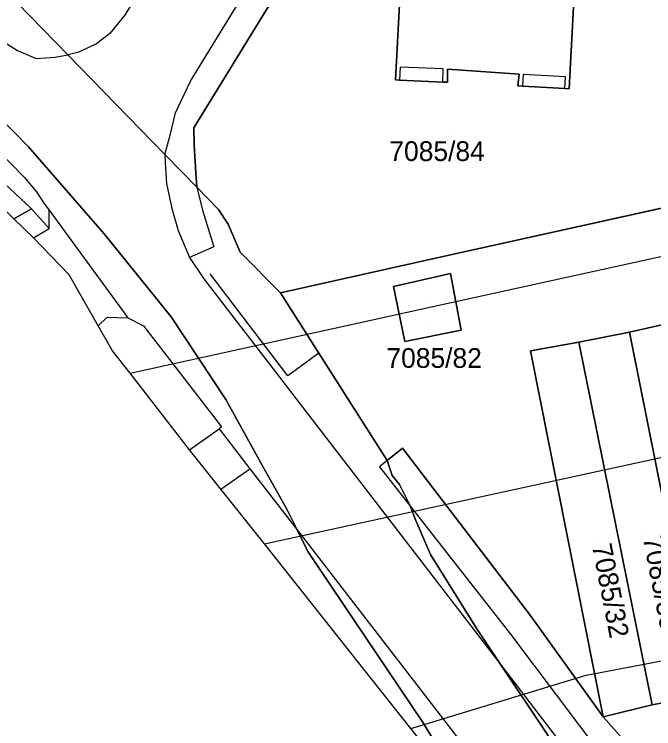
# Model space of a CAD drawing. Extents: x -266199 to -261993, y -1239047 to -1235108.
# Drawn here: x -263923.3 to -263858.6, y -1236784.3 to -1236712 of the extents above; entities that cross this region are included whole.
import ezdxf

# ---------------------------------------------------------------- set-up
doc = ezdxf.new("R2010")
doc.units = 0
for name, color, linetype in [('body_kn', 7, 'Continuous'), ('kladpar_druhypozemkov', 7, 'Continuous'), ('kladpar_hranice', 7, 'Continuous'), ('kladpar_parcelnecisla', 7, 'Continuous'), ('kladpar_plochy', 7, 'Continuous'), ('kladpar_sipky', 7, 'Continuous'), ('linie', 7, 'Continuous'), ('zappar_hrandruhpozemk', 7, 'Continuous'), ('zuob_linie', 7, 'Continuous'), ('zuob_plochy', 7, 'Continuous')]:
    doc.layers.add(name, color=color, linetype=linetype)

msp = doc.modelspace()

# ---------------------------------------------------------------- linework, layer by layer
at = {"layer": 'body_kn'}
for p, q in [((-263912.16, -1236712.08), (-263912.16, -1236712.08)), ((-263913.64, -1236713.89), (-263913.64, -1236713.89)), ((-263914.99, -1236714.93), (-263914.99, -1236714.93)), ((-263923.01, -1236715.61), (-263923.01, -1236715.61)), ((-263921.11, -1236716.43), (-263921.11, -1236716.43)), ((-263919.19, -1236716.31), (-263919.19, -1236716.31)), ((-263917.91, -1236716.05), (-263917.91, -1236716.05)), ((-263916.91, -1236715.84), (-263916.91, -1236715.84)), ((-263884.26, -1236717.3), (-263884.26, -1236717.3)), ((-263879.88, -1236717.49), (-263879.88, -1236717.49)), ((-263879.45, -1236717.51), (-263879.45, -1236717.51)), ((-263884.73, -1236718.58), (-263884.73, -1236718.58)), ((-263884.3, -1236718.61), (-263884.3, -1236718.61)), ((-263872.21, -1236718.01), (-263872.21, -1236718.01)), ((-263871.79, -1236718.04), (-263871.79, -1236718.04)), ((-263867.5, -1236718.29), (-263867.5, -1236718.29)), ((-263905.48, -1236718.72), (-263905.48, -1236718.72)), ((-263879.94, -1236718.81), (-263879.94, -1236718.81)), ((-263879.94, -1236718.81), (-263879.94, -1236718.81)), ((-263879.45, -1236718.81), (-263879.45, -1236718.81)), ((-263872.33, -1236719.19), (-263872.33, -1236719.19)), ((-263871.87, -1236719.23), (-263871.87, -1236719.23)), ((-263867.58, -1236719.46), (-263867.58, -1236719.46)), ((-263867.58, -1236719.46), (-263867.58, -1236719.46)), ((-263867.14, -1236719.49), (-263867.14, -1236719.49)), ((-263903.61, -1236720.93), (-263903.61, -1236720.93)), ((-263907.01, -1236721.93), (-263907.01, -1236721.93)), ((-263905.14, -1236723.46), (-263905.14, -1236723.46)), ((-263907.53, -1236724.19), (-263907.53, -1236724.19)), ((-263905.1, -1236725.17), (-263905.1, -1236725.17)), ((-263921.88, -1236725.38), (-263921.88, -1236725.38)), ((-263908.09, -1236726.14), (-263908.09, -1236726.14)), ((-263908.09, -1236726.14), (-263908.09, -1236726.14)), ((-263908.04, -1236726.96), (-263908.04, -1236726.96)), ((-263904.94, -1236728.02), (-263904.94, -1236728.02)), ((-263922.35, -1236728.44), (-263922.35, -1236728.44)), ((-263907.91, -1236729.08), (-263907.91, -1236729.08)), ((-263904.86, -1236729.46), (-263904.86, -1236729.46)), ((-263904.86, -1236729.46), (-263904.86, -1236729.46)), ((-263921.1, -1236729.93), (-263921.1, -1236729.93)), ((-263921.58, -1236731.65), (-263921.58, -1236731.65)), ((-263921.58, -1236731.65), (-263921.58, -1236731.65)), ((-263920.34, -1236731.07), (-263920.34, -1236731.07)), ((-263907.39, -1236731.63), (-263907.39, -1236731.63)), ((-263919.79, -1236731.77), (-263919.79, -1236731.77)), ((-263919.79, -1236731.77), (-263919.79, -1236731.77)), ((-263904.26, -1236731.79), (-263904.26, -1236731.79)), ((-263902.65, -1236731.73), (-263902.65, -1236731.73)), ((-263919.8, -1236733.63), (-263919.8, -1236733.63)), ((-263919.8, -1236733.63), (-263919.8, -1236733.63)), ((-263906.74, -1236733.83), (-263906.74, -1236733.83)), ((-263901.68, -1236733.21), (-263901.68, -1236733.21)), ((-263921.39, -1236734.57), (-263921.39, -1236734.57)), ((-263921.39, -1236734.57), (-263921.39, -1236734.57)), ((-263914.23, -1236734.19), (-263914.23, -1236734.19)), ((-263903.12, -1236735.49), (-263903.12, -1236735.49)), ((-263900.45, -1236736.03), (-263900.45, -1236736.03)), ((-263905.6, -1236736.56), (-263905.6, -1236736.56)), ((-263880.06, -1236736.5), (-263880.06, -1236736.5)), ((-263879.14, -1236738.2), (-263879.14, -1236738.2)), ((-263917.78, -1236738.33), (-263917.78, -1236738.33)), ((-263904.13, -1236738.72), (-263904.13, -1236738.72)), ((-263903.49, -1236738.22), (-263903.49, -1236738.22)), ((-263884.94, -1236739.52), (-263884.94, -1236739.52)), ((-263884.94, -1236739.52), (-263884.94, -1236739.52)), ((-263903.11, -1236740.05), (-263903.11, -1236740.05)), ((-263896.38, -1236740.14), (-263896.38, -1236740.14)), ((-263881.53, -1236741.66), (-263881.53, -1236741.66)), ((-263881.53, -1236741.66), (-263881.53, -1236741.66)), ((-263913.92, -1236742.62), (-263913.92, -1236742.62)), ((-263911.83, -1236742.67), (-263911.83, -1236742.67)), ((-263907.43, -1236742.59), (-263907.43, -1236742.59)), ((-263914.83, -1236743.48), (-263914.83, -1236743.48)), ((-263914.83, -1236743.48), (-263914.83, -1236743.48)), ((-263910.25, -1236743.49), (-263910.25, -1236743.49)), ((-263878.08, -1236743.92), (-263878.08, -1236743.92)), ((-263861.02, -1236744.13), (-263861.02, -1236744.13)), ((-263861.02, -1236744.13), (-263861.02, -1236744.13)), ((-263883.78, -1236745.07), (-263883.78, -1236745.07)), ((-263866.16, -1236745.14), (-263866.16, -1236745.14)), ((-263866.16, -1236745.14), (-263866.16, -1236745.14)), ((-263913.37, -1236746.01), (-263913.37, -1236746.01)), ((-263871.04, -1236746.03), (-263871.04, -1236746.03)), ((-263871.04, -1236746.03), (-263871.04, -1236746.03)), ((-263892.49, -1236746.25), (-263892.49, -1236746.25)), ((-263892.49, -1236746.25), (-263892.49, -1236746.25)), ((-263911.59, -1236748.3), (-263911.59, -1236748.3)), ((-263911.59, -1236748.3), (-263911.59, -1236748.3)), ((-263895.61, -1236748.56), (-263895.61, -1236748.56)), ((-263901.9, -1236750.95), (-263901.9, -1236750.95)), ((-263902.59, -1236753.92), (-263902.59, -1236753.92)), ((-263902.36, -1236753.73), (-263902.36, -1236753.73)), ((-263905.59, -1236756.04), (-263905.59, -1236756.04)), ((-263905.59, -1236756.04), (-263905.59, -1236756.04)), ((-263884.02, -1236755.88), (-263884.02, -1236755.88)), ((-263885.56, -1236757.13), (-263885.56, -1236757.13)), ((-263885.56, -1236757.13), (-263885.56, -1236757.13)), ((-263899.47, -1236757.96), (-263899.47, -1236757.96)), ((-263898.16, -1236757.74), (-263898.16, -1236757.74)), ((-263886.34, -1236757.76), (-263886.34, -1236757.76)), ((-263885.06, -1236758.63), (-263885.06, -1236758.63)), ((-263885.06, -1236758.63), (-263885.06, -1236758.63)), ((-263884.31, -1236759.57), (-263884.31, -1236759.57)), ((-263902.4, -1236760.03), (-263902.4, -1236760.03)), ((-263902.4, -1236760.03), (-263902.4, -1236760.03)), ((-263895.72, -1236762.04), (-263895.72, -1236762.04)), ((-263883.19, -1236761.79), (-263883.19, -1236761.79)), ((-263883.19, -1236761.79), (-263883.19, -1236761.79)), ((-263882.75, -1236762.98), (-263882.75, -1236762.98)), ((-263894.69, -1236764.14), (-263894.69, -1236764.14)), ((-263894.69, -1236764.14), (-263894.69, -1236764.14)), ((-263898, -1236765.57), (-263898, -1236765.57)), ((-263898, -1236765.57), (-263898, -1236765.57)), ((-263896.29, -1236765.2), (-263896.29, -1236765.2)), ((-263893.61, -1236766.35), (-263893.61, -1236766.35)), ((-263881.19, -1236766.63), (-263881.19, -1236766.63)), ((-263871.08, -1236772.77), (-263871.08, -1236772.77)), ((-263876.49, -1236774.15), (-263876.49, -1236774.15)), ((-263873.08, -1236774.71), (-263873.08, -1236774.71)), ((-263874.06, -1236777.81), (-263874.06, -1236777.81)), ((-263874.06, -1236777.81), (-263874.06, -1236777.81)), ((-263887.81, -1236778.4), (-263887.81, -1236778.4)), ((-263865.4, -1236778.86), (-263865.4, -1236778.86)), ((-263865.4, -1236778.86), (-263865.4, -1236778.86)), ((-263858.73, -1236781.87), (-263858.73, -1236781.87)), ((-263858.73, -1236781.87), (-263858.73, -1236781.87)), ((-263881.97, -1236783.58), (-263881.97, -1236783.58)), ((-263863.67, -1236783.08), (-263863.67, -1236783.08)), ((-263863.67, -1236783.08), (-263863.67, -1236783.08)), ((-263883.16, -1236784.25), (-263883.16, -1236784.25)), ((-263883.16, -1236784.25), (-263883.16, -1236784.25)), ((-263882.14, -1236783.94), (-263882.14, -1236783.94))]:
    msp.add_line(p, q, dxfattribs=at)
at = {"layer": 'kladpar_druhypozemkov'}
for p, q in [((-263879.37, -1236724.07), (-263879.37, -1236724.07)), ((-263881.65, -1236740.62), (-263881.65, -1236740.62)), ((-263859.72, -1236764.24), (-263859.72, -1236764.24)), ((-263864.79, -1236765.04), (-263864.79, -1236765.04)), ((-263873.7, -1236772.58), (-263873.7, -1236772.58)), ((-263872.46, -1236778.24), (-263872.46, -1236778.24))]:
    msp.add_line(p, q, dxfattribs=at)
at = {"layer": 'kladpar_hranice'}
for p, q in [((-263866.3, -1236703.49), (-263867.14, -1236719.49)), ((-263879.94, -1236718.81), (-263879.45, -1236718.81)), ((-263853.65, -1236780.89), (-263861.02, -1236744.13)), ((-263858.73, -1236781.87), (-263866.16, -1236745.14)), ((-263885.06, -1236758.63), (-263885.56, -1236757.13))]:
    msp.add_line(p, q, dxfattribs=at)
for points in [[(-263876.36, -1236792.79), (-263881.97, -1236783.58), (-263893.61, -1236766.35), (-263894.69, -1236764.14), (-263895.72, -1236762.04), (-263898.16, -1236757.74), (-263901.9, -1236750.95), (-263907.43, -1236742.59), (-263914.23, -1236734.19), (-263921.88, -1236725.38), (-263933.99, -1236713.05), (-263940.04, -1236708.05), (-263955.59, -1236695.48), (-263968.42, -1236685.82), (-263985.26, -1236675.15), (-264000.86, -1236664.98), (-264006.59, -1236661.26), (-264023.26, -1236647.47), (-264034.09, -1236634.19), (-264030.77, -1236628.22), (-264029.72, -1236626.33)], [(-264034.09, -1236634.19), (-264023.26, -1236647.47), (-264006.59, -1236661.26), (-264000.86, -1236664.98), (-263985.26, -1236675.15), (-263968.42, -1236685.82), (-263955.59, -1236695.48), (-263940.04, -1236708.05), (-263933.99, -1236713.05), (-263921.88, -1236725.38), (-263914.23, -1236734.19), (-263907.43, -1236742.59), (-263901.9, -1236750.95), (-263898.16, -1236757.74), (-263895.72, -1236762.04), (-263894.69, -1236764.14), (-263893.61, -1236766.35), (-263881.97, -1236783.58), (-263876.36, -1236792.79)], [(-263876.36, -1236792.79), (-263883.16, -1236784.25), (-263887.81, -1236778.4), (-263898, -1236765.57), (-263902.4, -1236760.03), (-263905.59, -1236756.04), (-263911.59, -1236748.3), (-263913.37, -1236746.01), (-263914.83, -1236743.48), (-263917.78, -1236738.33), (-263921.39, -1236734.57), (-263923.38, -1236732.67), (-263921.58, -1236731.65), (-263940.7, -1236713.75), (-263972.66, -1236689.22), (-263973.88, -1236691.05), (-263987.33, -1236682.33), (-264002.89, -1236671.92), (-264012.19, -1236664.95), (-264016.56, -1236661.67), (-264018.88, -1236659.83), (-264035.99, -1236644.25), (-264036.82, -1236640.18)], [(-263904.86, -1236729.46), (-263908.09, -1236726.14), (-263917.91, -1236716.05), (-263923.04, -1236710.78), (-263923.29, -1236710.52), (-263921.9, -1236710.55), (-263921.23, -1236710.63), (-263919.11, -1236710.47), (-263917.06, -1236709.96), (-263915.17, -1236709.09), (-263913.39, -1236707.91), (-263911.82, -1236706.53), (-263910.39, -1236704.98), (-263909.14, -1236703.32), (-263908.36, -1236702.07), (-263890.32, -1236673.01), (-263892.04, -1236671.93), (-263890.61, -1236669.9)], [(-263960.25, -1236680.78), (-263961.41, -1236681.6), (-263961.71, -1236681.86), (-263956.59, -1236685.49), (-263948.3, -1236691.93), (-263930.83, -1236707.01), (-263929.17, -1236708.3), (-263927.37, -1236709.38), (-263923.29, -1236710.52), (-263923.04, -1236710.78), (-263917.91, -1236716.05), (-263908.09, -1236726.14), (-263904.86, -1236729.46), (-263902.65, -1236731.73), (-263901.68, -1236733.21), (-263900.45, -1236736.03), (-263896.38, -1236740.14), (-263892.49, -1236746.25), (-263885.56, -1236757.13)], [(-263867.14, -1236719.49), (-263866.3, -1236703.49), (-263866.14, -1236693.66), (-263865.63, -1236691.67), (-263864.48, -1236689.84), (-263854.37, -1236687.3), (-263856.74, -1236731.36)], [(-263884.73, -1236718.58), (-263883.86, -1236702.65), (-263883.45, -1236695.37), (-263871.53, -1236695.65), (-263870.11, -1236694.54), (-263869.95, -1236693.38), (-263870.51, -1236693.37), (-263871.57, -1236691.46), (-263864.48, -1236689.84), (-263865.63, -1236691.67), (-263866.14, -1236693.66), (-263866.3, -1236703.49)], [(-263856.74, -1236731.36), (-263880.06, -1236736.5), (-263896.38, -1236740.14), (-263900.45, -1236736.03), (-263901.68, -1236733.21), (-263902.65, -1236731.73), (-263904.86, -1236729.46), (-263904.94, -1236728.02), (-263905.1, -1236725.17), (-263905.14, -1236723.46), (-263903.61, -1236720.93), (-263888.15, -1236695.82), (-263871.57, -1236691.46), (-263870.51, -1236693.37), (-263869.95, -1236693.38), (-263870.11, -1236694.54), (-263871.53, -1236695.65), (-263883.45, -1236695.37), (-263883.86, -1236702.65), (-263884.73, -1236718.58)], [(-263888.15, -1236695.82), (-263903.61, -1236720.93), (-263905.14, -1236723.46), (-263905.1, -1236725.17), (-263904.94, -1236728.02), (-263904.86, -1236729.46)], [(-263863.67, -1236783.08), (-263871.08, -1236772.77), (-263884.02, -1236755.88), (-263885.56, -1236757.13), (-263892.49, -1236746.25), (-263896.38, -1236740.14), (-263880.06, -1236736.5), (-263856.74, -1236731.36), (-263811.47, -1236721.38), (-263768.13, -1236711.83), (-263725.61, -1236702.46), (-263719.02, -1236701.01), (-263718.15, -1236705.82), (-263716.68, -1236714), (-263714.61, -1236725.54), (-263712.34, -1236738.15)], [(-263941.67, -1236714.8), (-263940.7, -1236713.75), (-263921.58, -1236731.65), (-263923.38, -1236732.67), (-263941.67, -1236714.8)], [(-263879.45, -1236718.81), (-263879.45, -1236717.51), (-263872.21, -1236718.01), (-263872.33, -1236719.19)], [(-263872.33, -1236719.19), (-263872.21, -1236718.01), (-263879.45, -1236717.51), (-263879.45, -1236718.81)], [(-263884.73, -1236718.58), (-263884.3, -1236718.61), (-263879.94, -1236718.81)], [(-263879.45, -1236718.81), (-263879.94, -1236718.81), (-263884.3, -1236718.61), (-263884.73, -1236718.58)], [(-263872.33, -1236719.19), (-263871.87, -1236719.23), (-263867.58, -1236719.46), (-263867.14, -1236719.49)], [(-263867.14, -1236719.49), (-263867.58, -1236719.46), (-263871.87, -1236719.23), (-263872.33, -1236719.19)], [(-263879.14, -1236738.2), (-263884.94, -1236739.52), (-263883.78, -1236745.07), (-263878.08, -1236743.92), (-263879.14, -1236738.2)], [(-263884.94, -1236739.52), (-263879.14, -1236738.2), (-263878.08, -1236743.92), (-263883.78, -1236745.07), (-263884.94, -1236739.52)], [(-263856.4, -1236743.09), (-263861.02, -1236744.13), (-263866.16, -1236745.14), (-263871.04, -1236746.03), (-263863.67, -1236783.08)], [(-263861.02, -1236744.13), (-263856.4, -1236743.09), (-263849.04, -1236779.77), (-263853.65, -1236780.89)], [(-263866.16, -1236745.14), (-263861.02, -1236744.13), (-263853.65, -1236780.89), (-263858.73, -1236781.87)], [(-263871.04, -1236746.03), (-263866.16, -1236745.14), (-263858.73, -1236781.87), (-263863.67, -1236783.08), (-263871.04, -1236746.03)], [(-263885.56, -1236757.13), (-263884.02, -1236755.88), (-263871.08, -1236772.77), (-263863.67, -1236783.08), (-263858.99, -1236788.36), (-263856.84, -1236791.34)], [(-263885.56, -1236757.13), (-263885.06, -1236758.63), (-263884.31, -1236759.57), (-263883.19, -1236761.79), (-263882.75, -1236762.98), (-263881.19, -1236766.63), (-263876.49, -1236774.15), (-263874.06, -1236777.81), (-263869.37, -1236784.84), (-263868.51, -1236786.29), (-263862.79, -1236794.91), (-263843.62, -1236820.44), (-263822.9, -1236832.57), (-263804.12, -1236839.05), (-263748.03, -1236848.37), (-263745.45, -1236849.18), (-263737.14, -1236852.19), (-263733.47, -1236855.86), (-263713.69, -1236874.8)], [(-263713.69, -1236874.8), (-263733.47, -1236855.86), (-263737.14, -1236852.19), (-263745.45, -1236849.18), (-263748.03, -1236848.37), (-263804.12, -1236839.05), (-263822.9, -1236832.57), (-263843.62, -1236820.44), (-263862.79, -1236794.91), (-263868.51, -1236786.29), (-263869.37, -1236784.84), (-263874.06, -1236777.81), (-263876.49, -1236774.15), (-263881.19, -1236766.63), (-263882.75, -1236762.98), (-263883.19, -1236761.79), (-263884.31, -1236759.57), (-263885.06, -1236758.63)], [(-263863.67, -1236783.08), (-263858.73, -1236781.87), (-263853.65, -1236780.89)], [(-263856.84, -1236791.34), (-263858.99, -1236788.36), (-263863.67, -1236783.08)]]:
    msp.add_lwpolyline(points, dxfattribs=at)
at = {"layer": 'kladpar_plochy'}
for p, q in [((-263880.06, -1236736.5), (-263856.74, -1236731.36)), ((-263896.38, -1236740.14), (-263880.06, -1236736.5)), ((-263879.14, -1236738.2), (-263884.94, -1236739.52)), ((-263878.08, -1236743.92), (-263879.14, -1236738.2)), ((-263884.94, -1236739.52), (-263883.78, -1236745.07)), ((-263892.49, -1236746.25), (-263896.38, -1236740.14)), ((-263856.4, -1236743.09), (-263861.02, -1236744.13)), ((-263883.78, -1236745.07), (-263878.08, -1236743.92)), ((-263861.02, -1236744.13), (-263866.16, -1236745.14)), ((-263866.16, -1236745.14), (-263871.04, -1236746.03)), ((-263871.04, -1236746.03), (-263863.67, -1236783.08)), ((-263885.56, -1236757.13), (-263892.49, -1236746.25)), ((-263884.02, -1236755.88), (-263885.56, -1236757.13)), ((-263871.08, -1236772.77), (-263884.02, -1236755.88)), ((-263863.67, -1236783.08), (-263871.08, -1236772.77))]:
    msp.add_line(p, q, dxfattribs=at)
for points in [[(-263854.37, -1236687.3), (-263856.74, -1236731.36), (-263880.06, -1236736.5), (-263896.38, -1236740.14), (-263900.45, -1236736.03), (-263901.68, -1236733.21), (-263902.65, -1236731.73), (-263904.86, -1236729.46), (-263904.94, -1236728.02), (-263905.1, -1236725.17), (-263905.14, -1236723.46), (-263903.61, -1236720.93), (-263888.15, -1236695.82)], [(-263888.15, -1236695.82), (-263903.61, -1236720.93), (-263905.14, -1236723.46), (-263905.1, -1236725.17), (-263904.94, -1236728.02), (-263904.86, -1236729.46), (-263908.09, -1236726.14), (-263917.91, -1236716.05), (-263923.04, -1236710.78)], [(-263883.86, -1236702.65), (-263884.73, -1236718.58), (-263884.3, -1236718.61), (-263879.94, -1236718.81), (-263879.45, -1236718.81), (-263879.45, -1236717.51), (-263872.21, -1236718.01), (-263872.33, -1236719.19), (-263871.87, -1236719.23), (-263867.58, -1236719.46), (-263867.14, -1236719.49), (-263866.3, -1236703.49)], [(-263923.04, -1236710.78), (-263917.91, -1236716.05), (-263908.09, -1236726.14), (-263904.86, -1236729.46), (-263902.65, -1236731.73), (-263901.68, -1236733.21), (-263900.45, -1236736.03), (-263896.38, -1236740.14), (-263892.49, -1236746.25), (-263885.56, -1236757.13), (-263885.06, -1236758.63), (-263884.31, -1236759.57), (-263883.19, -1236761.79), (-263882.75, -1236762.98), (-263881.19, -1236766.63), (-263876.49, -1236774.15), (-263874.06, -1236777.81), (-263869.37, -1236784.84), (-263868.51, -1236786.29), (-263862.79, -1236794.91), (-263843.62, -1236820.44)], [(-263933.99, -1236713.05), (-263921.88, -1236725.38), (-263914.23, -1236734.19), (-263907.43, -1236742.59), (-263901.9, -1236750.95), (-263898.16, -1236757.74), (-263895.72, -1236762.04), (-263894.69, -1236764.14), (-263893.61, -1236766.35), (-263881.97, -1236783.58), (-263876.36, -1236792.79), (-263883.16, -1236784.25), (-263887.81, -1236778.4), (-263898, -1236765.57), (-263902.4, -1236760.03), (-263905.59, -1236756.04), (-263911.59, -1236748.3), (-263913.37, -1236746.01), (-263914.83, -1236743.48), (-263917.78, -1236738.33), (-263921.39, -1236734.57), (-263923.38, -1236732.67), (-263921.58, -1236731.65), (-263940.7, -1236713.75)], [(-263856.09, -1236816.3), (-263863.4, -1236809.08), (-263872.33, -1236797.86), (-263876.36, -1236792.79), (-263881.97, -1236783.58), (-263893.61, -1236766.35), (-263894.69, -1236764.14), (-263895.72, -1236762.04), (-263898.16, -1236757.74), (-263901.9, -1236750.95), (-263907.43, -1236742.59), (-263914.23, -1236734.19), (-263921.88, -1236725.38), (-263933.99, -1236713.05)], [(-263843.62, -1236820.44), (-263862.79, -1236794.91), (-263868.51, -1236786.29), (-263869.37, -1236784.84), (-263874.06, -1236777.81), (-263876.49, -1236774.15), (-263881.19, -1236766.63), (-263882.75, -1236762.98), (-263883.19, -1236761.79), (-263884.31, -1236759.57), (-263885.06, -1236758.63), (-263885.56, -1236757.13), (-263884.02, -1236755.88), (-263871.08, -1236772.77), (-263863.67, -1236783.08), (-263858.99, -1236788.36), (-263856.84, -1236791.34)], [(-263856.84, -1236791.34), (-263858.99, -1236788.36), (-263863.67, -1236783.08), (-263858.73, -1236781.87), (-263853.65, -1236780.89)]]:
    msp.add_lwpolyline(points, dxfattribs=at)
for points in [[(-263866.3, -1236703.49), (-263867.14, -1236719.49), (-263867.58, -1236719.46), (-263871.87, -1236719.23), (-263872.33, -1236719.19), (-263872.21, -1236718.01), (-263879.45, -1236717.51), (-263879.45, -1236718.81), (-263879.94, -1236718.81), (-263884.3, -1236718.61), (-263884.73, -1236718.58), (-263883.86, -1236702.65), (-263883.45, -1236695.37), (-263871.53, -1236695.65), (-263870.11, -1236694.54), (-263869.95, -1236693.38), (-263870.51, -1236693.37), (-263871.57, -1236691.46), (-263864.48, -1236689.84), (-263865.63, -1236691.67), (-263866.14, -1236693.66)], [(-263941.67, -1236714.8), (-263940.7, -1236713.75), (-263921.58, -1236731.65), (-263923.38, -1236732.67)], [(-263884.94, -1236739.52), (-263879.14, -1236738.2), (-263878.08, -1236743.92), (-263883.78, -1236745.07)], [(-263861.02, -1236744.13), (-263856.4, -1236743.09), (-263849.04, -1236779.77), (-263853.65, -1236780.89)], [(-263866.16, -1236745.14), (-263861.02, -1236744.13), (-263853.65, -1236780.89), (-263858.73, -1236781.87)], [(-263871.04, -1236746.03), (-263866.16, -1236745.14), (-263858.73, -1236781.87), (-263863.67, -1236783.08)]]:
    msp.add_lwpolyline(points, close=True, dxfattribs=at)
at = {"layer": 'kladpar_sipky'}
msp.add_line((-263881.43, -1236743.08), (-263881.43, -1236743.08), dxfattribs=at)
at = {"layer": 'linie'}
for points in [[(-263911.59, -1236748.3), (-263881.53, -1236741.66), (-263724.06, -1236707.11), (-263718.15, -1236705.82)], [(-263898, -1236765.57), (-263896.29, -1236765.2), (-263760.47, -1236735.64), (-263714.61, -1236725.54)], [(-263883.16, -1236784.25), (-263882.14, -1236783.94), (-263865.4, -1236778.86), (-263783.9, -1236763.38), (-263723.25, -1236752.17), (-263716.43, -1236750.28)]]:
    msp.add_lwpolyline(points, dxfattribs=at)
at = {"layer": 'zappar_hrandruhpozemk'}
for p, q in [((-263888.43, -1236673.87), (-263912.16, -1236712.08)), ((-263905.48, -1236718.72), (-263891.35, -1236695.69)), ((-263923.01, -1236715.61), (-263921.11, -1236716.43)), ((-263884.26, -1236717.3), (-263884.3, -1236718.61)), ((-263879.88, -1236717.49), (-263884.26, -1236717.3)), ((-263879.94, -1236718.81), (-263879.88, -1236717.49)), ((-263871.79, -1236718.04), (-263871.87, -1236719.23)), ((-263867.5, -1236718.29), (-263871.79, -1236718.04)), ((-263867.58, -1236719.46), (-263867.5, -1236718.29)), ((-263904.86, -1236729.46), (-263904.26, -1236731.79)), ((-263921.58, -1236731.65), (-263919.8, -1236733.63)), ((-263907.39, -1236731.63), (-263906.74, -1236733.83)), ((-263919.8, -1236733.63), (-263919.79, -1236731.77)), ((-263904.26, -1236731.79), (-263903.12, -1236735.49)), ((-263921.39, -1236734.57), (-263919.8, -1236733.63)), ((-263903.12, -1236735.49), (-263905.6, -1236736.56)), ((-263895.61, -1236748.56), (-263903.49, -1236738.22)), ((-263903.11, -1236740.05), (-263874.06, -1236777.81)), ((-263892.49, -1236746.25), (-263895.61, -1236748.56)), ((-263905.59, -1236756.04), (-263902.59, -1236753.92)), ((-263885.56, -1236757.13), (-263886.34, -1236757.76)), ((-263902.4, -1236760.03), (-263899.47, -1236757.96)), ((-263886.34, -1236757.76), (-263883.19, -1236761.79)), ((-263883.19, -1236761.79), (-263873.08, -1236774.71)), ((-263894.69, -1236764.14), (-263869.49, -1236796.73)), ((-263874.06, -1236777.81), (-263865.92, -1236788.38))]:
    msp.add_line(p, q, dxfattribs=at)
for points in [[(-263942.65, -1236699.03), (-263926.43, -1236713.2), (-263924.75, -1236714.5), (-263923.01, -1236715.61)], [(-263912.16, -1236712.08), (-263913.64, -1236713.89), (-263914.99, -1236714.93), (-263916.91, -1236715.84), (-263917.91, -1236716.05)], [(-263921.11, -1236716.43), (-263919.19, -1236716.31), (-263917.91, -1236716.05)], [(-263908.09, -1236726.14), (-263907.53, -1236724.19), (-263907.01, -1236721.93), (-263905.48, -1236718.72)], [(-263927.42, -1236723.25), (-263922.35, -1236728.44), (-263921.1, -1236729.93), (-263920.34, -1236731.07), (-263919.79, -1236731.77)], [(-263908.09, -1236726.14), (-263908.04, -1236726.96), (-263907.91, -1236729.08), (-263907.39, -1236731.63)], [(-263919.79, -1236731.77), (-263911.83, -1236742.67), (-263910.25, -1236743.49), (-263902.36, -1236753.73), (-263902.59, -1236753.92), (-263899.47, -1236757.96), (-263894.69, -1236764.14)], [(-263906.74, -1236733.83), (-263905.6, -1236736.56), (-263904.13, -1236738.72), (-263903.11, -1236740.05)], [(-263914.83, -1236743.48), (-263913.92, -1236742.62), (-263911.83, -1236742.67)], [(-263873.08, -1236774.71), (-263861.46, -1236790.13), (-263860.18, -1236789.44), (-263858.99, -1236788.36)]]:
    msp.add_lwpolyline(points, dxfattribs=at)
at = {"layer": 'zuob_linie'}
msp.add_lwpolyline([(-263856.09, -1236816.3), (-263863.4, -1236809.08), (-263872.33, -1236797.86), (-263876.36, -1236792.79), (-263883.16, -1236784.25), (-263887.81, -1236778.4), (-263898, -1236765.57), (-263902.4, -1236760.03), (-263905.59, -1236756.04), (-263911.59, -1236748.3), (-263913.37, -1236746.01), (-263914.83, -1236743.48), (-263917.78, -1236738.33), (-263921.39, -1236734.57), (-263923.38, -1236732.67)], dxfattribs=at)
at = {"layer": 'zuob_plochy'}
msp.add_lwpolyline([(-263856.09, -1236816.3), (-263863.4, -1236809.08), (-263872.33, -1236797.86), (-263876.36, -1236792.79), (-263883.16, -1236784.25), (-263887.81, -1236778.4), (-263898, -1236765.57), (-263902.4, -1236760.03), (-263905.59, -1236756.04), (-263911.59, -1236748.3), (-263913.37, -1236746.01), (-263914.83, -1236743.48), (-263917.78, -1236738.33), (-263921.39, -1236734.57), (-263923.38, -1236732.67)], dxfattribs=at)

# ---------------------------------------------------------------- texts
at = {"layer": 'kladpar_parcelnecisla'}
for s, p in [('7085/84', (-263885.343, -1236726.81)), ('7085/82', (-263885.64, -1236747.75))]:
    msp.add_text(s, height=2, dxfattribs=at).set_placement(p)
for s, p in [('7085/33', (-263859.674, -1236764.953)), ('7085/32', (-263864.831, -1236765.739))]:
    msp.add_text(s, height=2, rotation=281, dxfattribs=at).set_placement(p)

doc.saveas('drawing.dxf')
